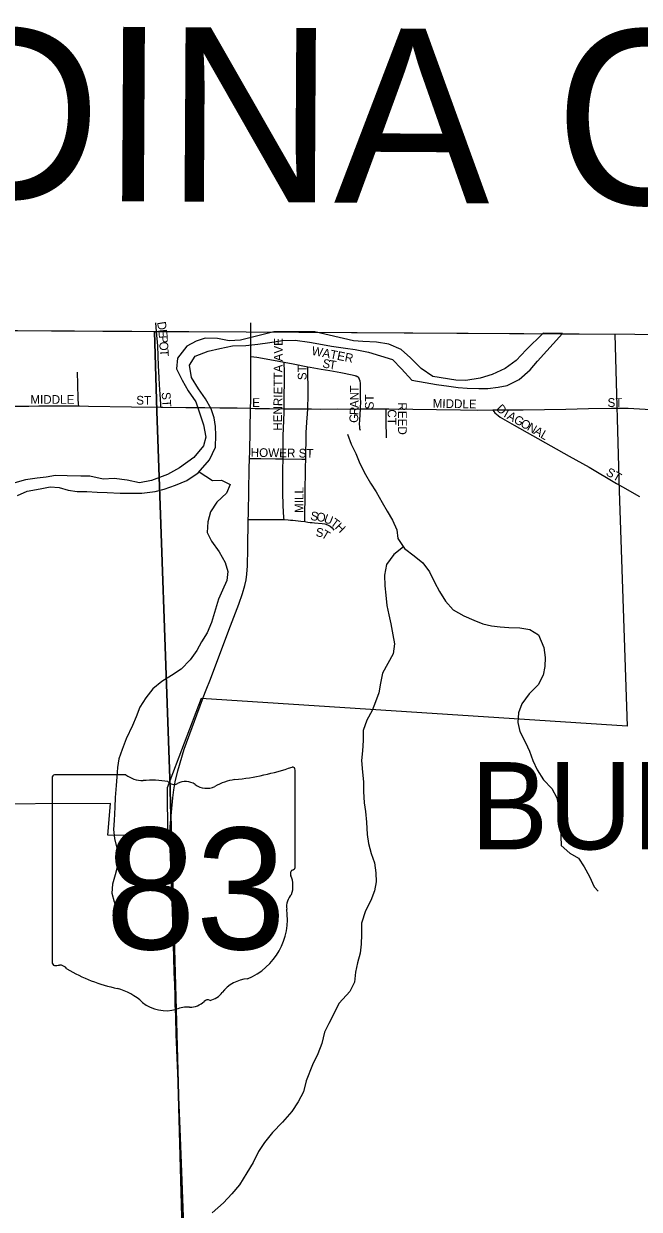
# Model space of a CAD drawing. Extents: x 1985906 to 2360102, y 891258 to 1222054.
# Drawn here: x 2106722 to 2110251, y 1084563 to 1091358 of the extents above; entities that cross this region are included whole.
import ezdxf

# ---------------------------------------------------------------- set-up
doc = ezdxf.new("R2010")
doc.units = 0
for name, color, linetype in [('GM_X_Adjacent_County', 7, 'Continuous'), ('GM_X_Adjacent_County_Text', 7, 'Continuous'), ('GM_X_City_Street', 7, 'Continuous'), ('GM_X_City_Street_Text', 7, 'Continuous'), ('GM_X_Corporation', 7, 'Continuous'), ('GM_X_Corporation_Text', 7, 'Continuous'), ('GM_X_County', 7, 'Continuous'), ('GM_X_County_Road', 7, 'Continuous'), ('GM_X_Major_River', 7, 'Continuous'), ('GM_X_Minor_River', 7, 'Continuous'), ('GM_X_State_Location', 7, 'Continuous'), ('GM_X_State_Route', 7, 'Continuous'), ('GM_X_State_Shield', 7, 'Continuous'), ('GM_X_Township', 7, 'Continuous'), ('GM_X_Township_Road', 7, 'Continuous')]:
    doc.layers.add(name, color=color, linetype=linetype)

msp = doc.modelspace()

# ---------------------------------------------------------------- linework, layer by layer
at = {"layer": 'GM_X_Adjacent_County'}
msp.add_lwpolyline([(2068676.9, 1090072), (2070831.7, 1090054.3), (2071379.5, 1090058.7), (2072191.8, 1090056.1), (2076166.2, 1089991.2), (2079512.8, 1089938.5), (2083902.6, 1089896.2), (2084803.1, 1089885.3), (2084867.6, 1089884.3), (2091363.3, 1089785.7), (2096607.4, 1089692.6), (2098147.4, 1089653.7), (2105015.1, 1089609.2), (2106583.4, 1089599.1), (2107472.4, 1089593.9), (2107997.4, 1089590.9), (2112770.4, 1089563.2), (2114136.9, 1089555.3), (2118148.3, 1089525.8), (2120135.8, 1089511.2), (2123152.1, 1089498.8), (2136278, 1089412.3)], dxfattribs=at)
at = {"layer": 'GM_X_City_Street'}
for points in [[(2107508.8, 1089159.2), (2107507.6, 1089177.5), (2107503.9, 1089234.8), (2107500.8, 1089287.8), (2107498.4, 1089329.4), (2107495.2, 1089396.6), (2107490.3, 1089511.4), (2107484.3, 1089593), (2107479.2, 1089644)], [(2108024.4, 1089451.1), (2108058, 1089445.7), (2108154.8, 1089428.8), (2108215.7, 1089418.2)], [(2108215.2, 1089150.9), (2108216.2, 1089219.6), (2108217.9, 1089308.8), (2108217.7, 1089334.9), (2108217.4, 1089355.6), (2108217.1, 1089372.6), (2108216, 1089406.9), (2108215.7, 1089418.2)], [(2108215.7, 1089418.2), (2108267.3, 1089408.1), (2108351.8, 1089391.7)], [(2108350.4, 1089149.5), (2108351.8, 1089171), (2108352.6, 1089209.1), (2108352.9, 1089264.3), (2108352.1, 1089296), (2108351.3, 1089328.5), (2108351.6, 1089361.1), (2108351.8, 1089391.7)], [(2108351.8, 1089391.7), (2108363.5, 1089389.5), (2108427.9, 1089378.2), (2108476.3, 1089370), (2108540.5, 1089358.3), (2108604.4, 1089345.2), (2108620.2, 1089341.5), (2108623.8, 1089340.4), (2108628.3, 1089339.1), (2108634.7, 1089335.6)], [(2107037.6, 1089166.9), (2107036.9, 1089178.3), (2107035.2, 1089207.8), (2107032.3, 1089291.7), (2107029.9, 1089360.4)], [(2108653.2, 1089150), (2108653.5, 1089163.8), (2108654, 1089182.6), (2108653.7, 1089216.9), (2108653.4, 1089247.8), (2108653.1, 1089281.5), (2108652.7, 1089297.8), (2108651.1, 1089309.2), (2108647.8, 1089318.3), (2108643, 1089327.1), (2108634.7, 1089335.6)], [(2106361.7, 1089165.6), (2106501.3, 1089166.8), (2106637.7, 1089166.4), (2106720.7, 1089166.1), (2106752.6, 1089166.5), (2106809.6, 1089167.1), (2106866.1, 1089167.7), (2106914.8, 1089167), (2106995.8, 1089167.8), (2107037.6, 1089166.9)], [(2107037.6, 1089166.9), (2107093.6, 1089165.7), (2107339.4, 1089161.1), (2107508.8, 1089159.2)], [(2107508.8, 1089159.2), (2107519.5, 1089159.1), (2107651.1, 1089158), (2107760.5, 1089157.2), (2107845.6, 1089156.5), (2107945.3, 1089155.7), (2108022.9, 1089153.2)], [(2108022.9, 1089153.2), (2108048.6, 1089152.9), (2108132.1, 1089151.8), (2108215.2, 1089150.9)], [(2108209.5, 1088863.8), (2108209.1, 1088884.4), (2108209.8, 1088934.8), (2108210.5, 1088996.4), (2108211, 1089039), (2108214.5, 1089128.6), (2108215.2, 1089150.9)], [(2108215.2, 1089150.9), (2108286.7, 1089149.7), (2108350.4, 1089149.5)], [(2108338.6, 1088861.4), (2108339.3, 1088889.6), (2108339.6, 1088908.8), (2108340.7, 1088957.6), (2108342.1, 1089017.2), (2108343.5, 1089040.6), (2108345.4, 1089074.4), (2108348.5, 1089121.3), (2108350.4, 1089149.5)], [(2108350.4, 1089149.5), (2108371.8, 1089149.4), (2108424.6, 1089149.3), (2108522.8, 1089149.4), (2108587.9, 1089149.1), (2108653.2, 1089150)], [(2108652, 1089026.3), (2108649.5, 1089036.2), (2108648.2, 1089047.1), (2108648, 1089062.3), (2108649.3, 1089084.6), (2108653.2, 1089150)], [(2108653.2, 1089150), (2108685.1, 1089150.4), (2108799.7, 1089151.1)], [(2108799.7, 1089151.1), (2108816, 1089151.2), (2109225.2, 1089144.9), (2109323.2, 1089143.5), (2109411.6, 1089144.1)], [(2108802.1, 1088984.3), (2108801.2, 1089007.3), (2108800.7, 1089057.8), (2108800.4, 1089085.5), (2108799.9, 1089137), (2108799.7, 1089151.1)], [(2109411.6, 1089144.1), (2109585, 1089145.1), (2109829.9, 1089148.3), (2109960.6, 1089151.4), (2110091.3, 1089153.3), (2110136.6, 1089154.1)], [(2109411.6, 1089144.1), (2109417.3, 1089135.3), (2109423.8, 1089128.1), (2109431.6, 1089119.4), (2109441.2, 1089112.5), (2109453.8, 1089103.3), (2109534.5, 1089057), (2109849.9, 1088879.9), (2109964.5, 1088815.2), (2110119.8, 1088722.6), (2110154.7, 1088702.4)], [(2108017, 1088865.7), (2108048.7, 1088866.1), (2108082.1, 1088865.6), (2108166.3, 1088864.6), (2108209.5, 1088863.8)], [(2108214.7, 1088515.2), (2108214, 1088525.5), (2108209.7, 1088595.9), (2108207.3, 1088671.5), (2108206.8, 1088692.7), (2108206.9, 1088703.5), (2108207, 1088716), (2108207.6, 1088732.7), (2108208.3, 1088751.2), (2108208.6, 1088802), (2108209.5, 1088863.8)], [(2108209.5, 1088863.8), (2108316.8, 1088861.8), (2108338.6, 1088861.4)], [(2108333.6, 1088503.7), (2108333.3, 1088536), (2108333.2, 1088551.2), (2108334.6, 1088582.7), (2108335, 1088607.4), (2108335.7, 1088655.1), (2108336.5, 1088712.4), (2108337.2, 1088762.8), (2108337.7, 1088802.2), (2108338.2, 1088829.6), (2108338.6, 1088848.7), (2108338.6, 1088861.4)], [(2108009.9, 1088517), (2108032.3, 1088516.7), (2108116.2, 1088515.8), (2108207.3, 1088515.5), (2108214.7, 1088515.2)], [(2108214.7, 1088515.2), (2108238.1, 1088514), (2108251.3, 1088513), (2108265.9, 1088511.9), (2108311.1, 1088507), (2108333.6, 1088503.7)], [(2108333.6, 1088503.7), (2108351.6, 1088501.1), (2108364.5, 1088499.2), (2108375.4, 1088498), (2108389.9, 1088496.3), (2108433.4, 1088492.8), (2108449.2, 1088490.9), (2108464.5, 1088486.3), (2108478.6, 1088478.4), (2108491.2, 1088468.2), (2108496.2, 1088461.2), (2108500.4, 1088454.9)]]:
    msp.add_lwpolyline(points, dxfattribs=at)
at = {"layer": 'GM_X_Corporation'}
msp.add_lwpolyline([(2106356.7, 1089600.5), (2107997.4, 1089590.9), (2110110.9, 1089578.6), (2110135.2, 1088679.6), (2110181.2, 1087330.8), (2107738.7, 1087491), (2107544.5, 1086977.7), (2107545.9, 1086701.7), (2107205.1, 1086707.1), (2107219.1, 1086888.1), (2106356.3, 1086883.6)], close=True, dxfattribs=at)
at = {"layer": 'GM_X_County'}
msp.add_lwpolyline([(2106583.4, 1089599.1), (2107472.4, 1089593.9), (2107997.4, 1089590.9), (2112770.4, 1089563.2), (2114136.9, 1089555.3), (2118148.3, 1089525.8), (2120135.8, 1089511.2), (2123152.1, 1089498.8), (2136278, 1089412.3)], dxfattribs=at)
at = {"layer": 'GM_X_County_Road'}
msp.add_lwpolyline([(2110136.6, 1089154.1), (2110186.6, 1089153.7), (2110284.7, 1089148.8), (2110448.1, 1089136.2), (2110578.9, 1089125.8), (2110775, 1089110.7), (2110922.2, 1089100.6), (2111036.8, 1089093.1), (2111135, 1089087.1), (2111249.4, 1089079.8), (2111477.9, 1089064.7), (2111592.3, 1089057.3), (2111772.2, 1089044.5), (2111906.2, 1089035.1), (2112042.6, 1089025.5), (2112197.6, 1089014.6), (2112361.2, 1089003.8), (2112590.3, 1088988.1), (2112933.9, 1088963.1), (2113261.2, 1088940.2), (2113473.9, 1088924.7), (2113686.5, 1088908.7), (2114193.8, 1088872.8)], dxfattribs=at)
at = {"layer": 'GM_X_Major_River'}
for points in [[(2108156.3, 1089592.2), (2107964.7, 1089544.5), (2107900.7, 1089540.1), (2107832.7, 1089553.8), (2107762.8, 1089555.4), (2107710.9, 1089539.1), (2107657.1, 1089508.8), (2107603.5, 1089440.4), (2107597.7, 1089380.2), (2107630, 1089314.3), (2107664.3, 1089254.4), (2107708.5, 1089190.5), (2107732.8, 1089122.5), (2107753.1, 1089058.5), (2107765.4, 1088988.5), (2107753.7, 1088938.3), (2107698, 1088871.9), (2107614.4, 1088811.3), (2107546.6, 1088774.9), (2107454.8, 1088740.4), (2107387, 1088726), (2107314.9, 1088741.6), (2107241, 1088751.2), (2107177.1, 1088746.9), (2107101, 1088764.5), (2107049.1, 1088764.2), (2106971.1, 1088765.8), (2106905.2, 1088767.5), (2106851.3, 1088759.2), (2106799.4, 1088752.9), (2106733.5, 1088742.5), (2106671.6, 1088726.2)], [(2106685.9, 1088654.1), (2106741.8, 1088678.5), (2106817.6, 1088690.9), (2106873.5, 1088703.2), (2106925.5, 1088699.5), (2106977.5, 1088683.7), (2107029.5, 1088676), (2107083.5, 1088676.3), (2107143.4, 1088672.6), (2107201.4, 1088670.9), (2107275.3, 1088667.3), (2107399.2, 1088667.9), (2107475.1, 1088676.4), (2107527, 1088690.7), (2107592.8, 1088713.1), (2107656.6, 1088739.4), (2107722.4, 1088783.9), (2107788, 1088858.3), (2107821.6, 1088930.6), (2107823.3, 1088998.8), (2107821.1, 1089048.9), (2107814.9, 1089098.9), (2107796.6, 1089150.9), (2107764.4, 1089206.8), (2107724.2, 1089264.7), (2107683.9, 1089330.6), (2107673.6, 1089400.7), (2107705.3, 1089453), (2107779.1, 1089481.4), (2107847, 1089495.8), (2107918.9, 1089512.2), (2107994.8, 1089512.6), (2108064.7, 1089521), (2108132.6, 1089531.4), (2108206.5, 1089541.8), (2108278.4, 1089544.2), (2108360.4, 1089532.6), (2108414.4, 1089522.9), (2108486.4, 1089509.2), (2108566.3, 1089497.6), (2108622.3, 1089489.9), (2108698.3, 1089474.3), (2108768.4, 1089454.6), (2108836.4, 1089432.9), (2108888.6, 1089379.1), (2108946.8, 1089315.3), (2109022.8, 1089301.7), (2109088.8, 1089290), (2109158.8, 1089280.4), (2109212.8, 1089272.7), (2109264.8, 1089268.9), (2109330.7, 1089267.3), (2109382.7, 1089267.6), (2109442.6, 1089273.9), (2109494.5, 1089284.2), (2109562.3, 1089318.6), (2109626, 1089373.1), (2109667.7, 1089423.4), (2109810.2, 1089582.6)], [(2108391.2, 1089590.8), (2108156.3, 1089592.2)], [(2109699.3, 1089583.2), (2109603.4, 1089489.1), (2109545.8, 1089426.7), (2109482.1, 1089382.3), (2109408.3, 1089347.8), (2109338.4, 1089325.4), (2109256.6, 1089313), (2109198.6, 1089314.7), (2109066.6, 1089336), (2109000.5, 1089381.7), (2108940.3, 1089443.5), (2108886.1, 1089491.3), (2108816, 1089521), (2108744, 1089532.6), (2108666.1, 1089536.2), (2108612.1, 1089539.9), (2108391.2, 1089590.8)], [(2109810.2, 1089582.6), (2109699.3, 1089583.2)]]:
    msp.add_lwpolyline(points, dxfattribs=at)
at = {"layer": 'GM_X_Minor_River'}
for points in [[(2108578.1, 1089004.5), (2108600.3, 1088948.3), (2108626.4, 1088894.2), (2108648.6, 1088836.1), (2108680.7, 1088774), (2108710.9, 1088723.9), (2108743, 1088673.8), (2108777.2, 1088613.7), (2108805.3, 1088563.6), (2108835.5, 1088511.5), (2108861.6, 1088457.3), (2108867.7, 1088407.2), (2108905.9, 1088349.1), (2108960, 1088307.1), (2109010.2, 1088267), (2109048.3, 1088216.9), (2109076.5, 1088156.8), (2109106.6, 1088102.7), (2109140.8, 1088048.6), (2109184.9, 1087998.5), (2109245.1, 1087964.5), (2109303.2, 1087938.5), (2109353.3, 1087918.5), (2109403.4, 1087906.5), (2109453.4, 1087900.5), (2109503.5, 1087896.6), (2109565.6, 1087894.6), (2109623.6, 1087884.7), (2109673.8, 1087854.6), (2109704, 1087782.5), (2109712.1, 1087724.3), (2109710.2, 1087674.2), (2109700.3, 1087624.1), (2109670.4, 1087567.9), (2109620.4, 1087517.7), (2109578.5, 1087459.5), (2109558.6, 1087407.3), (2109554.7, 1087353.2), (2109566.8, 1087301.1), (2109599, 1087238.9), (2109621.1, 1087188.8), (2109641.3, 1087134.7), (2109665.4, 1087080.6), (2109701.6, 1087024.5), (2109749.7, 1086974.4), (2109777.9, 1086920.3), (2109790, 1086864.2), (2109800.1, 1086812), (2109800.4, 1086699.7), (2109802.5, 1086647.6), (2109852.6, 1086603.5), (2109902.7, 1086575.5), (2109934.9, 1086525.4), (2109965, 1086469.3), (2109993.2, 1086411.2), (2110015.3, 1086385.1)], [(2107727.3, 1088789.5), (2107803.9, 1088738.9), (2107855.9, 1088741), (2107906, 1088717), (2107884.1, 1088666.8), (2107830.2, 1088614.6), (2107792.2, 1088560.5), (2107778.3, 1088502.3), (2107774.5, 1088442.1), (2107798.6, 1088392), (2107842.8, 1088329.9), (2107876.9, 1088269.8), (2107893.1, 1088217.7), (2107887.2, 1088165.5), (2107861.3, 1088111.4), (2107839.3, 1088059.2), (2107815.5, 1087983), (2107799.6, 1087924.8), (2107773.7, 1087866.6), (2107741.8, 1087814.4), (2107713.8, 1087764.3), (2107675.9, 1087712.1), (2107624, 1087657.9), (2107570, 1087621.8), (2107514, 1087587.6), (2107462, 1087545.4), (2107422.1, 1087493.3), (2107388.2, 1087441.1), (2107366.3, 1087384.9), (2107346.3, 1087334.8), (2107310.5, 1087258.5), (2107286.6, 1087198.3), (2107266.7, 1087144.2), (2107260.8, 1087094.1), (2107256.9, 1087041.9), (2107253, 1086991.8), (2107247.1, 1086923.6), (2107245.2, 1086867.4), (2107241.4, 1086791.2), (2107237.5, 1086739.1), (2107243.6, 1086687), (2107255.7, 1086632.8), (2107267.9, 1086580.7), (2107260, 1086530.6), (2107246.1, 1086480.4), (2107232.2, 1086426.3), (2107228.3, 1086374.1), (2107240.4, 1086324), (2107254.5, 1086271.9), (2107278.6, 1086219.8), (2107306.8, 1086169.7), (2107310.8, 1086161.7)], [(2108898.6, 1088360.2), (2108843.9, 1088314.9), (2108802, 1088258.8), (2108790.1, 1088196.6), (2108792.2, 1088136.4), (2108798.3, 1088082.3), (2108804.5, 1088024.1), (2108814.6, 1087970), (2108826.7, 1087917.9), (2108838.9, 1087855.7), (2108847, 1087803.6), (2108841.1, 1087745.5), (2108809.2, 1087691.3), (2108779.3, 1087635.1), (2108767.4, 1087578.9), (2108757.5, 1087522.8), (2108739.6, 1087470.6), (2108719.6, 1087420.5), (2108689.7, 1087366.3), (2108667.8, 1087306.1), (2108668, 1087250), (2108664.1, 1087189.8), (2108658.2, 1087135.7), (2108664.3, 1087067.5), (2108670.5, 1087013.4), (2108670.6, 1086957.2), (2108674.7, 1086893), (2108680.8, 1086842.9), (2108687, 1086780.8), (2108691.1, 1086710.6), (2108699.2, 1086658.4), (2108713.4, 1086602.3), (2108733.5, 1086548.2), (2108741.7, 1086490.1), (2108741.8, 1086439.9), (2108733.9, 1086387.8), (2108712, 1086331.6), (2108682, 1086273.4), (2108658.2, 1086203.2), (2108658.3, 1086137), (2108656.4, 1086082.9), (2108650.5, 1086030.8), (2108636.6, 1085974.6), (2108624.7, 1085922.4), (2108618.8, 1085864.3), (2108590.9, 1085810.1), (2108531, 1085743.9), (2108471.2, 1085627.5), (2108447.3, 1085577.3), (2108431.4, 1085513.2), (2108407.5, 1085453), (2108377.6, 1085390.8), (2108341.7, 1085298.5), (2108325.9, 1085236.3), (2108296, 1085178.1), (2108260, 1085124), (2108206.1, 1085061.7), (2108148.2, 1085003.5), (2108102.2, 1084945.3), (2108068.3, 1084893.2), (2108038.4, 1084830.9), (2108000.5, 1084770.8), (2107958.6, 1084702.5), (2107914.7, 1084650.3), (2107866.7, 1084600.2), (2107802.8, 1084541.9)]]:
    msp.add_lwpolyline(points, dxfattribs=at)
at = {"layer": 'GM_X_State_Route'}
for points in [[(2108024.3, 1089419.2), (2108024.4, 1089451.1), (2108024.5, 1089540.2), (2108023.5, 1089643)], [(2108010.5, 1088553.9), (2108015.6, 1088806.7), (2108017, 1088865.7), (2108017.9, 1088904.8), (2108022.9, 1089153.2), (2108023.7, 1089197.7), (2108024.3, 1089393.4), (2108024.3, 1089419.2)], [(2107898.8, 1087881.8), (2107955, 1088030), (2107976.5, 1088091.7), (2107989.9, 1088138.6), (2107996.7, 1088170.2), (2108001.3, 1088202.3), (2108005, 1088250.9), (2108007.5, 1088348.9), (2108009.9, 1088517), (2108010.3, 1088545.3), (2108010.5, 1088553.9)], [(2107751.7, 1087495.2), (2107769, 1087540.6), (2107792.3, 1087601.4), (2107898.8, 1087881.8)], [(2107561.9, 1086754.6), (2107569.6, 1086838.6), (2107577.6, 1086921.4), (2107582.8, 1086966), (2107591.1, 1087012.6), (2107606.3, 1087075.4), (2107642, 1087199.9), (2107747.3, 1087483.6), (2107751.7, 1087495.2)], [(2107569.2, 1086440.1), (2107566, 1086533.5), (2107562.8, 1086627.7), (2107562.2, 1086710.2), (2107561.9, 1086754.6)], [(2107654.8, 1084055.9), (2107628.5, 1084777.5), (2107619.4, 1085023.5), (2107609.8, 1085252.9), (2107596.5, 1085564.5), (2107593.7, 1085663), (2107592.8, 1085712.3), (2107590.8, 1085728.7), (2107589.8, 1085761.8), (2107589.8, 1085794.9), (2107587.5, 1085893.6), (2107585.6, 1085911.1), (2107585.4, 1085925.9), (2107578.6, 1086155), (2107569.2, 1086440.1)]]:
    msp.add_lwpolyline(points, dxfattribs=at)
at = {"layer": 'GM_X_State_Shield'}
for p, q in [((2108278.1, 1086526.8), (2108278.1, 1087079.6)), ((2106886, 1087035.2), (2106886, 1085978.6)), ((2107307.4, 1087053.4), (2106899.7, 1087053.4)), ((2108278, 1086527), (2108278.1, 1086526.8))]:
    msp.add_line(p, q, dxfattribs=at)
for centre, radius, start, end in [((2107782.2, 1088493.9), 1476.4, 275.84447, 288.90645), ((2108262.7, 1087081.9), 15.5, 351.86209, 97.738), ((2106901.9, 1087037.4), 16.1, 98.1301, 188.1301), ((2107404.5, 1087176), 156.4, 231.61951, 271.11188), ((2107456.3, 1086460.2), 561.6, 80.48669, 94.98827), ((2107583.8, 1087042.9), 45.1, 219.79206, 297.10237), ((2107650.1, 1086920.8), 93.8, 54.46668, 119.14113), ((2107970.5, 1086730.6), 297, 97.34618, 120.76885), ((2107771.2, 1087088.3), 112.9, 233.85621, 294.82819), ((2108261.6, 1086524.7), 16.6, 289.60381, 7.73413), ((2108274.6, 1086486.2), 24, 107.94398, 210.33697), ((2108122, 1086416.4), 144, 340.03296, 23.64957), ((2108333.7, 1086295.5), 104.8, 136.8065, 186.92959), ((2107864.9, 1086225.2), 369.3, 292.30889, 8.98584), ((2106902.1, 1085976.2), 16.3, 171.95839, 258.30661), ((2106904.5, 1086084.3), 124.2, 267.33899, 280.60386), ((2106929.9, 1085917.6), 44.8, 29.74838, 93.27175), ((2107495.2, 1086866.9), 1066.1, 240.41292, 257.1985), ((2108020.6, 1085681.9), 202.2, 94.40312, 142.57675), ((2107177.4, 1085503.9), 333.6, 47.18416, 75.83597), ((2107764.4, 1085876.2), 119.3, 282.87319, 323.27711), ((2107538.1, 1085912.4), 211.7, 230.70037, 286.29184), ((2107660.4, 1085547), 173.9, 85.69512, 111.20995), ((2107675.9, 1085833.2), 112.8, 268.77702, 315.54927), ((2107777.9, 1085730.9), 31.8, 65.75173, 132.64842)]:
    msp.add_arc(centre, radius, start, end, dxfattribs=at)
at = {"layer": 'GM_X_Township'}
for points in [[(2106583.4, 1089599.1), (2107472.4, 1089593.9), (2107485.7, 1089137.9), (2107560.8, 1087031.4), (2107641.8, 1084032.9), (2107648.3, 1083989.2), (2107874.1, 1078623.9), (2108080.4, 1073153.6), (2108346.9, 1065163.7), (2108479.2, 1061198.5), (2108590.2, 1057156.5), (2105447.8, 1057141)], [(2130437.9, 1057318.1), (2124799.7, 1057238.9), (2124560.3, 1057243.2), (2124521.9, 1057245.7), (2119658.5, 1057225.1), (2113388.7, 1057198.6), (2108590.2, 1057156.5), (2108479.2, 1061198.5), (2108346.9, 1065163.7), (2108080.4, 1073153.6), (2107874.1, 1078623.9), (2107648.3, 1083989.2), (2107641.8, 1084032.9), (2107560.8, 1087031.4), (2107485.7, 1089137.9), (2107472.4, 1089593.9), (2107997.4, 1089590.9), (2112770.4, 1089563.2), (2114136.9, 1089555.3), (2118148.3, 1089525.8), (2120135.8, 1089511.2), (2123152.1, 1089498.8), (2136278, 1089412.3)]]:
    msp.add_lwpolyline(points, dxfattribs=at)
at = {"layer": 'GM_X_Township_Road'}
msp.add_lwpolyline([(2110154.7, 1088702.4), (2110251.9, 1088647)], dxfattribs=at)

# ---------------------------------------------------------------- texts
at = {"layer": 'GM_X_Adjacent_County_Text'}
msp.add_text('MEDINA COUNTY', height=1000, rotation=359.65694, dxfattribs=at).set_placement((2104191.6, 1090358.3))
at = {"layer": 'GM_X_City_Street_Text'}
for s, rotation, p in [('D', 278.96639, (2107486.6, 1089646.4)), ('E', 275.83023, (2107493.4, 1089603.7)), ('P', 273.74503, (2107496.9, 1089569.2)), ('O', 273.57634, (2107499.2, 1089534.1)), ('HENRIETTA AVE', 89.48384, (2108202.7, 1089024.5)), ('T', 273.56783, (2107501.9, 1089490.2)), ('WATER', 348.90417, (2108369.8, 1089460.7)), ('ST', 90, (2108343.5, 1089314.8)), ('S', 347.18968, (2108431.1, 1089389.4)), ('T', 351.48737, (2108469.5, 1089380.8)), ('ST', 273.57379, (2107513.1, 1089245)), ('T', 90, (2108642.7, 1089243.2)), ('N', 90.00957, (2108642.7, 1089199.2)), ('MIDDLE', 0.00001, (2106760.1, 1089179)), ('ST', 0.00001, (2107367.3, 1089174.6)), ('E', 0.00001, (2108031.7, 1089161.4)), ('A', 89.55363, (2108642.4, 1089154.8)), ('ST', 90, (2108728.7, 1089147.6)), ('REED', 270, (2108868.3, 1089187.2)), ('MIDDLE', 358.91678, (2109066.1, 1089157)), ('D', 314.5827, (2109426.7, 1089147)), ('ST', 0.00001, (2110068.9, 1089161.4)), ('G', 87.04809, (2108638.4, 1089068.9)), ('R', 87.53407, (2108640.6, 1089113.3)), ('CT', 270, (2108808.7, 1089147.6)), ('I', 330.0982, (2109469.3, 1089106.7)), ('A', 330.55224, (2109488.7, 1089095.5)), ('G', 330.54521, (2109527, 1089073.9)), ('O', 330.55059, (2109565.4, 1089052.3)), ('N', 330.55059, (2109603.7, 1089030.6)), ('A', 330.55984, (2109642, 1089009)), ('L', 330.55668, (2109680.3, 1088987.4)), ('HOWER ST', 359.19266, (2108023.1, 1088875.4)), ('ST', 330.2568, (2110056, 1088772.9)), ('MILL', 90, (2108326, 1088553.6)), ('S', 350.47705, (2108362.9, 1088514.5)), ('O', 350.49004, (2108397.6, 1088508.7)), ('U', 338.53955, (2108438.4, 1088502.2)), ('T', 323.71752, (2108476.3, 1088487.7)), ('H', 316.15148, (2108503.4, 1088468)), ('S', 351.77523, (2108393.7, 1088420.2)), ('T', 329.38763, (2108423.7, 1088416.8))]:
    msp.add_text(s, height=50, rotation=rotation, dxfattribs=at).set_placement(p)
at = {"layer": 'GM_X_Corporation_Text'}
msp.add_text('BURBANK', height=500, rotation=0.00001, dxfattribs=at).set_placement((2109283.3, 1086625.7))
at = {"layer": 'GM_X_State_Location'}
for s in ['s', 'r']:
    msp.add_text(s, height=1, dxfattribs=at).set_placement((2107566.4, 1086436.6))
msp.add_text('83', height=1, rotation=0.00001, dxfattribs=at).set_placement((2107314.6, 1086363.9))
at = {"layer": 'GM_X_State_Shield'}
msp.add_text('83', height=696.1, dxfattribs=at).set_placement((2107190.7, 1086053.1))

doc.saveas('drawing.dxf')
